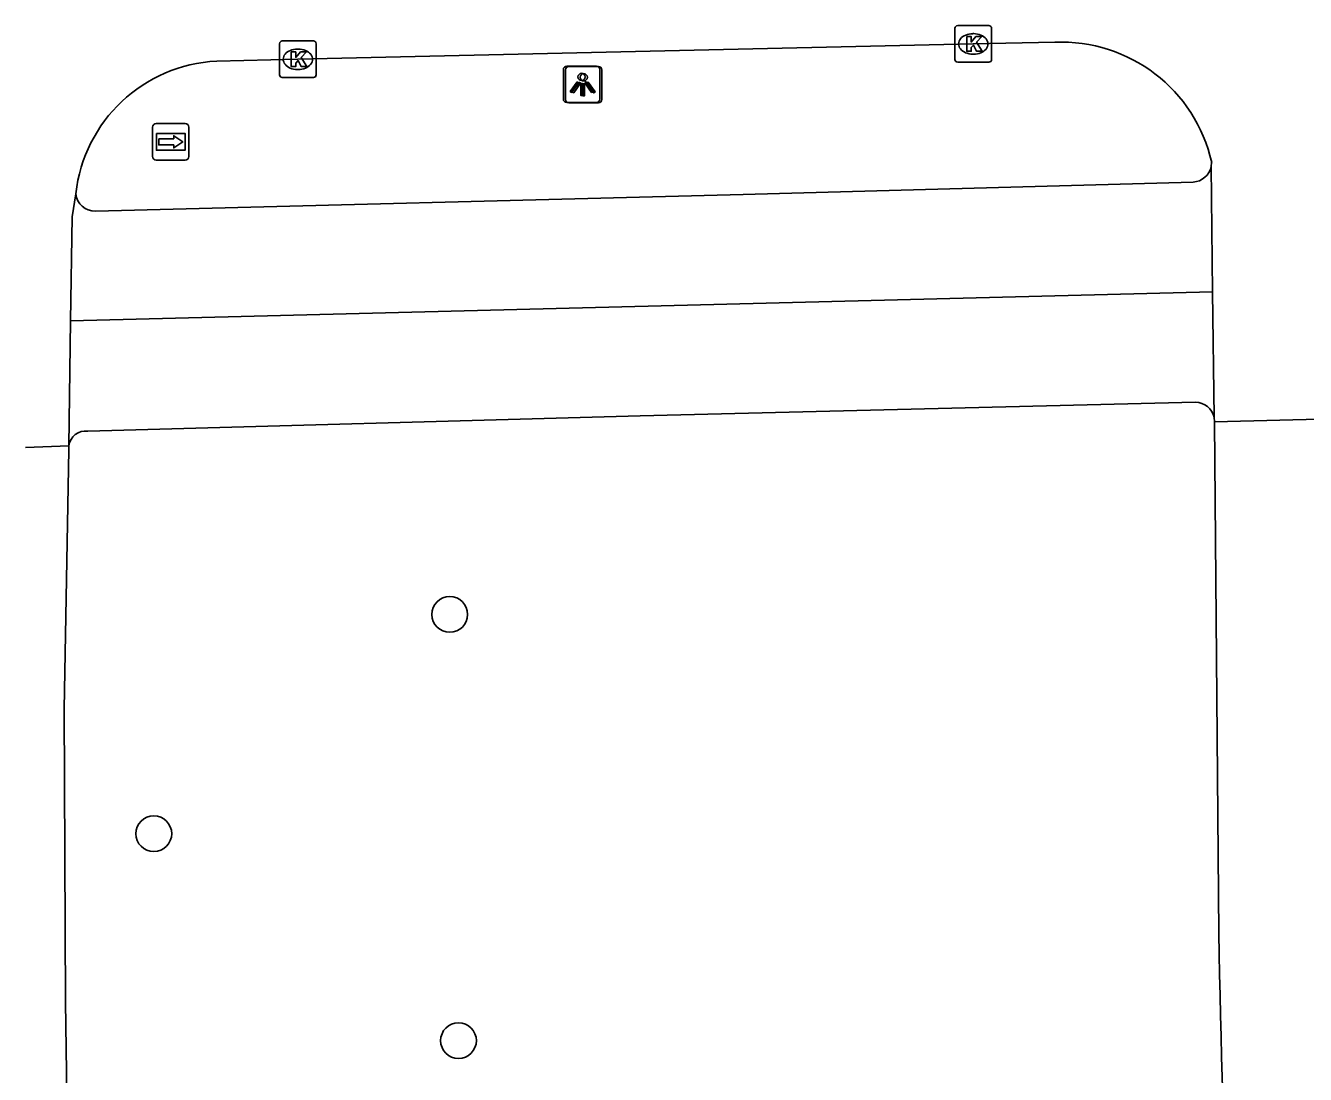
# Model space of a CAD drawing. Extents: x 161477 to 163040, y 383680 to 384868.
# Drawn here: x 161476.74 to 161511.72, y 384088.93 to 384117.61 of the extents above; entities that cross this region are included whole.
import ezdxf

# ---------------------------------------------------------------- set-up
doc = ezdxf.new("R2010")
doc.units = 0
for name, color, linetype in [('IMGEO_Boom', 7, 'Continuous'), ('IMGEO_Fietspad_open', 7, 'Continuous'), ('IMGEO_Kolk', 7, 'Continuous'), ('IMGEO_Lichtpunt', 7, 'Continuous'), ('IMGEO_Rijbaan_lokaal_gesloten', 7, 'Continuous'), ('IMGEO_Voetpad_open', 7, 'Continuous'), ('IMGEO_Wegwijzer', 7, 'Continuous')]:
    doc.layers.add(name, color=color, linetype=linetype)

msp = doc.modelspace()

# ---------------------------------------------------------------- linework, layer by layer
at = {"layer": 'IMGEO_Boom'}
for centre in [(161488.333, 384101.509), (161480.245, 384095.514), (161488.573, 384089.855)]:
    msp.add_circle(centre, 0.489, dxfattribs=at)
at = {"layer": 'IMGEO_Fietspad_open'}
for points in [[(161478.65, 384112.533), (161496.35, 384112.989), (161508.654, 384113.328)], [(161509.187, 384110.332), (161477.972, 384109.537)]]:
    msp.add_lwpolyline(points, dxfattribs=at)
for centre, radius, start, end in [((161508.619, 384113.868), 0.542, 273.7257, 348.2351), ((161478.637, 384113.058), 0.525, 185.1108, 271.4366)]:
    msp.add_arc(centre, radius, start, end, dxfattribs=at)
at = {"layer": 'IMGEO_Kolk'}
for p, q in [((161502.143, 384116.681), (161502.143, 384117.533)), ((161502.218, 384117.607), (161503.07, 384117.607)), ((161503.144, 384117.533), (161503.144, 384116.681)), ((161483.757, 384117.187), (161484.609, 384117.187)), ((161502.631, 384117.387), (161502.656, 384117.387)), ((161483.682, 384116.261), (161483.682, 384117.113)), ((161484.17, 384116.967), (161484.195, 384116.967)), ((161484.683, 384117.113), (161484.683, 384116.261)), ((161502.654, 384116.827), (161502.629, 384116.827)), ((161503.07, 384116.607), (161502.218, 384116.607)), ((161484.609, 384116.187), (161483.757, 384116.187)), ((161484.193, 384116.407), (161484.168, 384116.407))]:
    msp.add_line(p, q, dxfattribs=at)
for points in [[(161502.143, 384116.681), (161502.143, 384117.533)], [(161502.218, 384117.607), (161503.07, 384117.607)], [(161503.144, 384117.533), (161503.144, 384116.681)], [(161483.757, 384117.187), (161484.609, 384117.187)], [(161502.464, 384117.307), (161502.587, 384117.307), (161502.587, 384117.156), (161502.717, 384117.307), (161502.881, 384117.307), (161502.735, 384117.156), (161502.888, 384116.907), (161502.736, 384116.907), (161502.651, 384117.071), (161502.587, 384117.004), (161502.587, 384116.907), (161502.464, 384116.907), (161502.464, 384117.307)], [(161483.682, 384116.261), (161483.682, 384117.113)], [(161484.003, 384116.887), (161484.126, 384116.887), (161484.126, 384116.736), (161484.256, 384116.887), (161484.42, 384116.887), (161484.274, 384116.736), (161484.427, 384116.487), (161484.275, 384116.487), (161484.19, 384116.651), (161484.126, 384116.584), (161484.126, 384116.487), (161484.003, 384116.487), (161484.003, 384116.887)], [(161484.683, 384117.113), (161484.683, 384116.261)], [(161503.07, 384116.607), (161502.218, 384116.607)], [(161484.609, 384116.187), (161483.757, 384116.187)]]:
    msp.add_lwpolyline(points, dxfattribs=at)
for centre, start, end in [((161502.22, 384117.531), 91.552, 178.448), ((161502.22, 384117.531), 91.552, 178.448), ((161503.068, 384117.531), 1.552, 88.448), ((161503.068, 384117.531), 1.552, 88.448), ((161483.759, 384117.111), 91.552, 178.448), ((161483.759, 384117.111), 91.552, 178.448), ((161484.607, 384117.111), 1.552, 88.448), ((161484.607, 384117.111), 1.552, 88.448), ((161502.22, 384116.683), 181.552, 268.448), ((161502.22, 384116.683), 181.552, 268.448), ((161503.068, 384116.683), 271.552, 358.448), ((161503.068, 384116.683), 271.552, 358.448), ((161483.759, 384116.263), 181.552, 268.448), ((161483.759, 384116.263), 181.552, 268.448), ((161484.607, 384116.263), 271.552, 358.448), ((161484.607, 384116.263), 271.552, 358.448)]:
    msp.add_arc(centre, 0.0765, start, end, dxfattribs=at)
for centre, major_axis, ratio, start_param, end_param in [((161502.63, 384117.107), (-0.387, 0.002), 0.722429, 4.712389, 7.853982), ((161502.655, 384117.107), (-0.39, 0.002), 0.717154, 1.570796, 4.712389), ((161484.169, 384116.687), (-0.387, 0.002), 0.722429, 4.712389, 7.853982), ((161484.194, 384116.687), (-0.39, 0.002), 0.717154, 1.570796, 4.712389)]:
    msp.add_ellipse(centre, major_axis=major_axis, ratio=ratio, start_param=start_param, end_param=end_param, dxfattribs=at)
at = {"layer": 'IMGEO_Lichtpunt'}
for p, q in [((161492.342, 384116.501), (161491.534, 384116.501)), ((161492.342, 384116.501), (161491.534, 384116.501)), ((161492.399, 384116.49), (161491.591, 384116.49)), ((161492.399, 384116.49), (161491.591, 384116.49)), ((161491.44, 384116.406), (161491.44, 384115.599)), ((161491.44, 384116.406), (161491.44, 384115.599)), ((161491.497, 384116.395), (161491.497, 384115.588)), ((161491.497, 384116.395), (161491.497, 384115.588)), ((161492.436, 384115.599), (161492.436, 384116.406)), ((161492.436, 384115.599), (161492.436, 384116.406)), ((161492.493, 384115.588), (161492.493, 384116.395)), ((161492.493, 384115.588), (161492.493, 384116.395)), ((161491.534, 384115.505), (161492.342, 384115.505)), ((161491.534, 384115.505), (161492.342, 384115.505)), ((161491.591, 384115.494), (161492.399, 384115.494)), ((161491.591, 384115.494), (161492.399, 384115.494))]:
    msp.add_line(p, q, dxfattribs=at)
for points in [[(161491.814, 384116.07), (161491.853, 384116.042), (161491.665, 384115.78), (161491.627, 384115.807), (161491.814, 384116.07)], [(161491.871, 384116.059), (161491.91, 384116.031), (161491.722, 384115.769), (161491.684, 384115.796), (161491.871, 384116.059)], [(161491.916, 384116.022), (161491.963, 384116.022), (161491.963, 384115.7), (161491.916, 384115.7), (161491.916, 384116.022)], [(161491.973, 384116.011), (161492.02, 384116.011), (161492.02, 384115.689), (161491.973, 384115.689), (161491.973, 384116.011)], [(161492.026, 384116.042), (161492.064, 384116.069), (161492.251, 384115.807), (161492.212, 384115.779), (161492.026, 384116.042)], [(161492.083, 384116.031), (161492.121, 384116.058), (161492.308, 384115.796), (161492.269, 384115.768), (161492.083, 384116.031)]]:
    msp.add_lwpolyline(points, dxfattribs=at)
for centre in [(161491.939, 384116.204), (161491.996, 384116.193)]:
    msp.add_circle(centre, 0.0994, dxfattribs=at)
for centre, start, end in [((161491.534, 384116.406), 90, 180), ((161491.534, 384116.406), 90, 180), ((161491.591, 384116.395), 90, 180), ((161491.591, 384116.395), 90, 180), ((161492.342, 384116.406), 0, 90), ((161492.342, 384116.406), 0, 90), ((161492.399, 384116.395), 0, 90), ((161492.399, 384116.395), 0, 90), ((161491.534, 384115.599), 180, 270), ((161491.534, 384115.599), 180, 270), ((161491.591, 384115.588), 180, 270), ((161491.591, 384115.588), 180, 270), ((161492.342, 384115.599), 270, 0), ((161492.342, 384115.599), 270, 360), ((161492.399, 384115.588), 270, 0), ((161492.399, 384115.588), 270, 360)]:
    msp.add_arc(centre, 0.0946, start, end, dxfattribs=at)
at = {"layer": 'IMGEO_Rijbaan_lokaal_gesloten'}
for points in [[(161481.965, 384116.636), (161484.183, 384116.687), (161502.644, 384117.107), (161504.87, 384117.152)], [(161509.16, 384113.867), (161509.149, 384113.758)], [(161509.149, 384113.758), (161509.187, 384110.332)], [(161477.972, 384109.537), (161478.015, 384112.38), (161478.114, 384113.011)], [(161509.187, 384110.332), (161509.226, 384106.9)], [(161477.921, 384106.122), (161477.972, 384109.537)], [(161509.226, 384106.9), (161509.239, 384106.774)], [(161509.239, 384106.774), (161512.45, 384106.854)], [(161509.239, 384106.774), (161509.357, 384092.786)], [(161477.921, 384106.122), (161476.74, 384106.075)], [(161478.621, 384066.941), (161477.958, 384081.944), (161477.834, 384090.917), (161477.793, 384098.931), (161477.919, 384106.004), (161477.921, 384106.122)]]:
    msp.add_lwpolyline(points, dxfattribs=at)
for centre, radius, start, end in [((161505.049, 384112.942), 4.214, 12.681, 92.434), ((161482.166, 384112.564), 4.077, 92.8307, 173.7062), ((161870.69, 384099.146), 361.389, 181.00836, 183.85803)]:
    msp.add_arc(centre, radius, start, end, dxfattribs=at)
at = {"layer": 'IMGEO_Voetpad_open'}
msp.add_lwpolyline([(161508.718, 384107.311), (161493.539, 384106.94), (161478.44, 384106.52)], dxfattribs=at)
for centre, radius, start, end in [((161508.712, 384106.784), 0.527, 12.7006, 89.3498), ((161478.384, 384106.056), 0.467, 83.0742, 171.892)]:
    msp.add_arc(centre, radius, start, end, dxfattribs=at)
at = {"layer": 'IMGEO_Wegwijzer'}
for p, q in [((161480.213, 384114.029), (161480.213, 384114.829)), ((161480.213, 384114.829), (161480.213, 384114.029)), ((161480.313, 384114.929), (161481.103, 384114.929)), ((161481.103, 384114.929), (161480.313, 384114.929)), ((161481.203, 384114.829), (161481.203, 384114.029)), ((161481.203, 384114.029), (161481.203, 384114.829)), ((161481.103, 384113.929), (161480.313, 384113.929)), ((161480.313, 384113.929), (161481.103, 384113.929))]:
    msp.add_line(p, q, dxfattribs=at)
for points in [[(161480.314, 384114.661), (161481.102, 384114.661), (161481.102, 384114.197), (161480.314, 384114.197), (161480.314, 384114.661)], [(161480.379, 384114.513), (161480.379, 384114.429), (161480.379, 384114.345), (161480.79, 384114.345), (161480.79, 384114.262), (161481.037, 384114.429), (161480.79, 384114.596), (161480.79, 384114.513), (161480.379, 384114.513)]]:
    msp.add_lwpolyline(points, dxfattribs=at)
for centre, start, end in [((161480.313, 384114.829), 90, 180), ((161480.313, 384114.829), 90, 180), ((161481.103, 384114.829), 0, 90), ((161481.103, 384114.829), 360, 90), ((161480.313, 384114.029), 180, 270), ((161480.313, 384114.029), 180, 270), ((161481.103, 384114.029), 270, 0), ((161481.103, 384114.029), 270, 0)]:
    msp.add_arc(centre, 0.1, start, end, dxfattribs=at)

doc.saveas('drawing.dxf')
